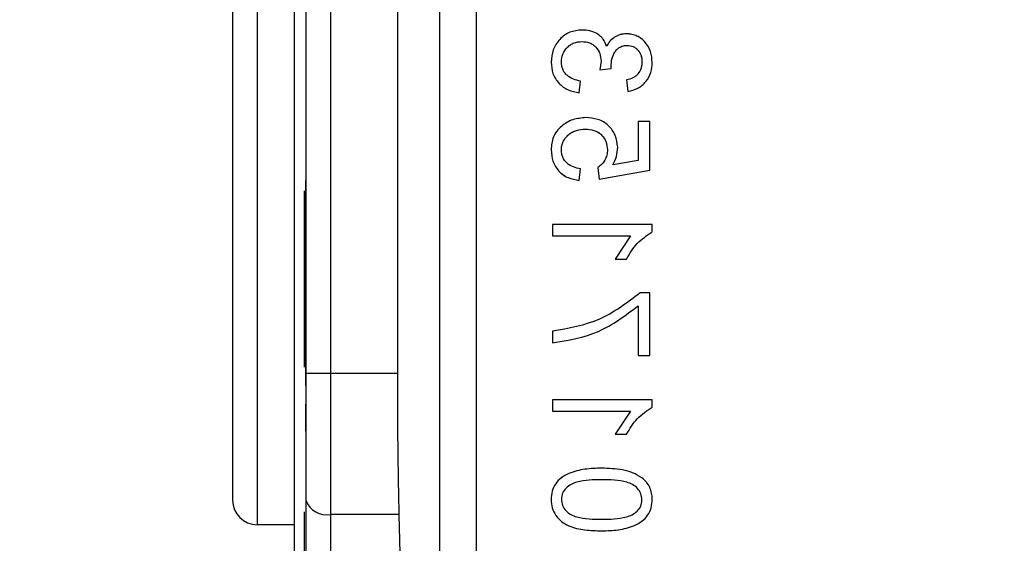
# Model space of a CAD drawing. Header units: inches. Extents: x 144.9 to 238.4, y 214.8 to 247.7.
# Tile 303 of 411: x 207.8328 to 207.9311, y 224.8856 to 224.9379. Entities that reach past the tile are written whole.
import ezdxf

# ---------------------------------------------------------------- set-up
doc = ezdxf.new("R2010")
doc.units = ezdxf.units.IN
doc.header["$LTSCALE"] = 0.25
doc.header["$MEASUREMENT"] = 0
doc.layers.add('ANNOTATIONS', color=1, linetype='Continuous')
doc.layers.add('MOTOR RH', color=7, linetype='Continuous')
doc.styles.add('ARIAL', font='arial.ttf', dxfattribs={"height": 0.09375})
doc.dimstyles.new('STANDARD$0', dxfattribs={"dimtxt": 0.09375, "dimasz": 0.09375, "dimexe": 0.03125, "dimexo": 0.046875, "dimgap": 0.09, "dimtad": 0, "dimtih": 1, "dimtoh": 1, "dimdec": 4, "dimzin": 0, "dimdsep": 46, "dimtxsty": 'ARIAL', "dimcen": 0.09, "dimadec": 0, "dimazin": 0, "dimtfac": 1, "dimtdec": 4, "dimtofl": 0, "dimtmove": 0, "dimatfit": 1, "dimfxl": 1, "dimtolj": 1, "dimtzin": 0, "dimarcsym": 0})

# ---------------------------------------------------------------- blocks, each defined once
blk = doc.blocks.new('*D8')
at = {"layer": 'ANNOTATIONS', "color": 0, "lineweight": -2, "transparency": 16777216}
for p, q in [((207.3533788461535, 223.8493624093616), (207.3533788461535, 225.9990556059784)), ((208.4940038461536, 224.9900478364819), (208.4940038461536, 225.9990556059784)), ((207.4471288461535, 225.9678056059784), (207.6385813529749, 225.9678056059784)), ((208.4002538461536, 225.9678056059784), (208.2088013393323, 225.9678056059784))]:
    blk.add_line(p, q, dxfattribs=at)
at = {"layer": 'ANNOTATIONS', "color": 0, "transparency": 16777216}
for points in [[(207.4471288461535, 225.9834306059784), (207.4471288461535, 225.9521806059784), (207.3533788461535, 225.9678056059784)], [(208.4002538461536, 225.9834306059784), (208.4002538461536, 225.9521806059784), (208.4940038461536, 225.9678056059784)]]:
    blk.add_solid(points, dxfattribs=at)
at = {"layer": 'defpoints', "color": 0, "transparency": 16777216}
for p in [(207.3533788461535, 225.9678056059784), (208.4940038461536, 224.9431728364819), (207.3533788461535, 223.8024874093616)]:
    blk.add_point(p, dxfattribs=at)
at = {"layer": 'ANNOTATIONS', "color": 0, "transparency": 16777216, "insert": (207.9236913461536, 225.9678056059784), "char_height": 0.09375, "attachment_point": 5, "style": 'ARIAL'}
blk.add_mtext('\\A1;18 5/8"', dxfattribs=at)
blk = doc.blocks.new('*D10')
at = {"layer": 'ANNOTATIONS', "color": 0, "lineweight": -2, "transparency": 16777216}
for p, q in [((207.3533788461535, 223.8493624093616), (207.3533788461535, 226.3654182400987)), ((208.8269459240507, 225.1127240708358), (208.8269459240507, 226.3654182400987)), ((207.4471288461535, 226.3341682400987), (207.8858206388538, 226.3341682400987)), ((208.7331959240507, 226.3341682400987), (208.2945041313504, 226.3341682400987))]:
    blk.add_line(p, q, dxfattribs=at)
at = {"layer": 'ANNOTATIONS', "color": 0, "transparency": 16777216}
for points in [[(207.4471288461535, 226.3497932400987), (207.4471288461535, 226.3185432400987), (207.3533788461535, 226.3341682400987)], [(208.7331959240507, 226.3497932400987), (208.7331959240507, 226.3185432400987), (208.8269459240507, 226.3341682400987)]]:
    blk.add_solid(points, dxfattribs=at)
at = {"layer": 'defpoints', "color": 0, "transparency": 16777216}
for p in [(207.3533788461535, 226.3341682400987), (208.8269459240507, 225.0658490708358), (207.3533788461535, 223.8024874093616)]:
    blk.add_point(p, dxfattribs=at)
at = {"layer": 'ANNOTATIONS', "color": 0, "transparency": 16777216, "insert": (208.0901623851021, 226.3341682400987), "char_height": 0.09375, "attachment_point": 5, "style": 'ARIAL'}
blk.add_mtext('\\A1;24""', dxfattribs=at)

msp = doc.modelspace()

# ---------------------------------------------------------------- linework, layer by layer
at = {"layer": 'MOTOR RH'}
for p, q in [((207.8638672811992, 225.2836161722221), (207.8638672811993, 224.6938563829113)), ((207.8602255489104, 225.120230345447), (207.8602255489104, 224.8515295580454)), ((207.8565346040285, 225.0843049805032), (207.8565346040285, 224.8874547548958)), ((207.8614066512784, 225.0691649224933), (207.8614066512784, 224.9025949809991)), ((207.8705617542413, 224.9025949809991), (207.8705617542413, 225.0691649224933)), ((207.8747337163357, 224.9423373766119), (207.8747337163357, 224.862667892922)), ((207.8784224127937, 224.8638974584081), (207.8784224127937, 224.9423373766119)), ((207.8908702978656, 224.9337857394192), (207.8907344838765, 224.9329229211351)), ((207.8907344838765, 224.9329229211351), (207.8918928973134, 224.9330507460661)), ((207.8918928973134, 224.9330507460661), (207.8918789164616, 224.9332484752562)), ((207.888697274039, 224.9306220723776), (207.88882509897, 224.9317724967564)), ((207.8934267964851, 224.9319003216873), (207.8935546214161, 224.9307498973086)), ((207.8957276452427, 224.9277460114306), (207.8945772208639, 224.9277460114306)), ((207.8945772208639, 224.9277460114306), (207.8945772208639, 224.9238473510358)), ((207.8957276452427, 224.9228886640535), (207.8957276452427, 224.9277460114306)), ((207.8945772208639, 224.9238473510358), (207.8920526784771, 224.9233999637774)), ((207.888697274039, 224.9218660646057), (207.88882509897, 224.9230164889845)), ((207.8905387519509, 224.9231443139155), (207.8906845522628, 224.9219938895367)), ((207.8906845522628, 224.9219938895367), (207.8957276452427, 224.9228886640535)), ((207.8612098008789, 224.9208180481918), (207.8612098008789, 224.9031979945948)), ((207.8959832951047, 224.9174561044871), (207.8860129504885, 224.9174561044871)), ((207.8860129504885, 224.9174561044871), (207.8860129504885, 224.9163056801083)), ((207.8959832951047, 224.9167091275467), (207.8959832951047, 224.9174561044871)), ((207.8860129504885, 224.9163056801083), (207.8938102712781, 224.9163056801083)), ((207.8938102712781, 224.9163056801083), (207.8922763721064, 224.9140048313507)), ((207.8922763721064, 224.9140048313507), (207.8934267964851, 224.9140048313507)), ((207.8957276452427, 224.9106174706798), (207.8947869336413, 224.9106174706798)), ((207.8957276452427, 224.904354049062), (207.8957276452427, 224.9106174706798)), ((207.8945772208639, 224.9093392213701), (207.8945772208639, 224.904354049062)), ((207.8860129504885, 224.9067827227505), (207.8860129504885, 224.9056322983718)), ((207.8945772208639, 224.904354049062), (207.8957276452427, 224.904354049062)), ((207.8614066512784, 224.9025949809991), (207.8705617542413, 224.9025949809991)), ((207.8614066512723, 224.896796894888), (207.8614066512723, 224.8994927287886)), ((207.8959832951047, 224.8999440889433), (207.8860129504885, 224.8999440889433)), ((207.8860129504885, 224.8999440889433), (207.8860129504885, 224.8987936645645)), ((207.8959832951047, 224.8991971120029), (207.8959832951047, 224.8999440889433)), ((207.8860129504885, 224.8987936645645), (207.8938102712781, 224.8987936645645)), ((207.8938102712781, 224.8987936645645), (207.8922763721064, 224.896492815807)), ((207.8922763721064, 224.896492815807), (207.8934267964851, 224.896492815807)), ((207.8614066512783, 224.8898927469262), (207.861406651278, 224.8713124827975)), ((207.8612098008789, 224.8887491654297), (207.8612098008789, 224.8719247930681)), ((207.8707171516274, 224.8884813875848), (207.8638672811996, 224.8884813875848)), ((207.8711714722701, 224.8699011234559), (207.8707171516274, 224.8884813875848)), ((207.8602255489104, 224.8874547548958), (207.8565346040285, 224.8874547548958))]:
    msp.add_line(p, q, dxfattribs=at)
for centre, radius, start, end in [((207.8565346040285, 224.889915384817), 0.002460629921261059, 180, 270), ((207.8634545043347, 224.8906124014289), 0.002170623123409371, 199.3624449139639, 280.9624221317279)]:
    msp.add_arc(centre, radius, start, end, dxfattribs=at)
for points, knots in [([(207.8540739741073, 225.0818445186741), (207.8540739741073, 225.0817068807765), (207.8540739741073, 225.0814273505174), (207.8540739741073, 225.0791235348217), (207.8540739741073, 225.0756359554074), (207.8540739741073, 225.0712352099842), (207.8540739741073, 225.0663033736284), (207.8540739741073, 225.0605001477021), (207.8540739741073, 225.0538570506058), (207.8540739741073, 225.0464960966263), (207.8540739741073, 225.0385412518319), (207.8540739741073, 225.0300997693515), (207.8540739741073, 225.0204428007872), (207.8540739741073, 225.0095805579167), (207.8540739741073, 224.9977042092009), (207.8540739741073, 224.9858803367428), (207.8540739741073, 224.9740564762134), (207.8540739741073, 224.9621800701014), (207.8540739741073, 224.9513178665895), (207.8540739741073, 224.941660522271), (207.8540739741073, 224.9332193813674), (207.8540739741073, 224.9252641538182), (207.8540739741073, 224.9179034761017), (207.8540739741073, 224.9112600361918), (207.8540739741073, 224.9054570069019), (207.8540739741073, 224.9005248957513), (207.8540739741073, 224.8961242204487), (207.8540739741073, 224.8926366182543), (207.8540739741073, 224.8903324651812), (207.8540739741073, 224.8900529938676), (207.8540739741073, 224.8899153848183)], [0, 0, 0, 0, 0.03881583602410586, 0.07883149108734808, 0.1199756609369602, 0.1521373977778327, 0.1843034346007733, 0.2171495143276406, 0.2499999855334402, 0.2828460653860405, 0.3156965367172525, 0.3478582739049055, 0.3800243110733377, 0.4211646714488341, 0.4611831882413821, 0.4999999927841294, 0.538812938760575, 0.5788315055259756, 0.6199756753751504, 0.6521374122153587, 0.6843034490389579, 0.7171495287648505, 0.7499999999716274, 0.7828460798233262, 0.8156965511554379, 0.8478582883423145, 0.880024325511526, 0.9211646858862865, 0.9611822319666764, 0.9999999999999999, 0.9999999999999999, 0.9999999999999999, 0.9999999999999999]), ([(207.8889788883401, 224.9368854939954), (207.8885615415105, 224.9368469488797), (207.8879385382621, 224.9367894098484), (207.887207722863, 224.9363740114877), (207.8865917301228, 224.9358207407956), (207.8859988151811, 224.9349193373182), (207.8859230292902, 224.9340864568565), (207.8858851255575, 224.9336698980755)], [0, 0, 0, 0, 0.2496195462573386, 0.3726248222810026, 0.500365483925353, 0.750111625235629, 1, 1, 1, 1]), ([(207.88897888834, 224.9368854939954), (207.8885615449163, 224.9368469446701), (207.8879389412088, 224.9367894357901), (207.8872080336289, 224.9363742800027), (207.88659195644, 224.9358210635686), (207.8859988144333, 224.9349193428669), (207.8859230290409, 224.9340864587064), (207.8858851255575, 224.9336698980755)], [0, 0, 0, 0, 0.2496192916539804, 0.3723885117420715, 0.5003659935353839, 0.7501118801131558, 1, 1, 1, 1]), ([(207.8914135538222, 224.9352397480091), (207.891326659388, 224.9354931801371), (207.8911972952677, 224.9358704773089), (207.8908351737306, 224.9362668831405), (207.8904034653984, 224.9365758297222), (207.8897756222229, 224.9368372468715), (207.8892445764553, 224.9368694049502), (207.8889788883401, 224.9368854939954)], [0, 0, 0, 0, 0.2494385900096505, 0.3713517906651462, 0.4998906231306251, 0.7497897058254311, 1, 1, 1, 1]), ([(207.8914135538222, 224.9352397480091), (207.8913266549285, 224.9354931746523), (207.891197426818, 224.9358700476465), (207.890835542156, 224.9362666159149), (207.890403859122, 224.9365756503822), (207.8897756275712, 224.9368372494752), (207.8892445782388, 224.9368694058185), (207.88897888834, 224.9368854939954)], [0, 0, 0, 0, 0.2494381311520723, 0.3709416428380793, 0.4998915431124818, 0.7497901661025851, 1, 1, 1, 1]), ([(207.8869077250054, 224.9336878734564), (207.8869357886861, 224.9339585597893), (207.8869919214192, 224.9344999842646), (207.8873946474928, 224.9350749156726), (207.8878053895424, 224.9354236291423), (207.8882894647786, 224.9356780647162), (207.8886954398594, 224.9357122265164), (207.8889669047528, 224.9357350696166)], [0, 0, 0, 0, 0.2496099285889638, 0.4992676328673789, 0.6263035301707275, 0.7501189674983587, 1, 1, 1, 1]), ([(207.8869077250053, 224.9336878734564), (207.8869357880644, 224.9339585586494), (207.886991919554, 224.9344999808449), (207.8873943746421, 224.9350745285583), (207.887804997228, 224.9354233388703), (207.8882889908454, 224.9356780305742), (207.8886954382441, 224.9357122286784), (207.8889669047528, 224.9357350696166)], [0, 0, 0, 0, 0.2496101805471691, 0.4992681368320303, 0.6258706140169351, 0.7501187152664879, 1, 1, 1, 1]), ([(207.8889669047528, 224.9357350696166), (207.8892224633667, 224.9357130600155), (207.8896063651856, 224.935679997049), (207.8900610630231, 224.9354380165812), (207.890444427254, 224.9351047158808), (207.8908017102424, 224.9345505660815), (207.8908474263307, 224.9340407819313), (207.8908702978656, 224.9337857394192)], [0, 0, 0, 0, 0.2497884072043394, 0.375233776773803, 0.5005441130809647, 0.7501246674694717, 1, 1, 1, 1]), ([(207.8889669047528, 224.9357350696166), (207.8892224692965, 224.9357130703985), (207.8896059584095, 224.9356800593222), (207.8900606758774, 224.9354382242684), (207.890444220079, 224.935105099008), (207.8908017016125, 224.9345505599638), (207.8908474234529, 224.9340407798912), (207.8908702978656, 224.9337857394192)], [0, 0, 0, 0, 0.2497889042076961, 0.3748224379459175, 0.5005431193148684, 0.750124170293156, 1, 1, 1, 1]), ([(207.8934208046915, 224.9365020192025), (207.8933162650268, 224.9364989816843), (207.8931072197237, 224.9364929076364), (207.8926970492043, 224.9364083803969), (207.8922133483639, 224.9361981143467), (207.8917288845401, 224.9357833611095), (207.8915186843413, 224.9354209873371), (207.8914135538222, 224.9352397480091)], [0, 0, 0, 0, 0.1252564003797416, 0.250472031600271, 0.5001643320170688, 0.7500098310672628, 1, 1, 1, 1]), ([(207.8934208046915, 224.9365020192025), (207.8932117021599, 224.9364876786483), (207.8927936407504, 224.9364590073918), (207.8922117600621, 224.936196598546), (207.8918144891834, 224.9358499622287), (207.8915622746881, 224.9355158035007), (207.8914631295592, 224.9353317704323), (207.8914135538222, 224.9352397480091)], [0, 0, 0, 0, 0.2498940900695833, 0.499616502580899, 0.7494921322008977, 0.8747380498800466, 1, 1, 1, 1]), ([(207.8959832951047, 224.9336778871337), (207.8959542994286, 224.9340335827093), (207.8958963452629, 224.9347445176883), (207.8954236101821, 224.9355315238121), (207.8949172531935, 224.9360281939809), (207.89445953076, 224.9363065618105), (207.89395286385, 224.9364735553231), (207.8935981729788, 224.9364925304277), (207.8934208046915, 224.9365020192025)], [0, 0, 0, 0, 0.2497346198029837, 0.4991489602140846, 0.6271927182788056, 0.7495964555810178, 0.8747820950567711, 0.9999999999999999, 0.9999999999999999, 0.9999999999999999, 0.9999999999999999]), ([(207.8959832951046, 224.9336778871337), (207.8959542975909, 224.9340335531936), (207.8958963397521, 224.9347444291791), (207.8954238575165, 224.9355314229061), (207.8949175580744, 224.9360274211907), (207.8944600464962, 224.9363081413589), (207.8940375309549, 224.9364404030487), (207.8936869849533, 224.9364967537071), (207.89350953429, 224.9365002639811), (207.8934208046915, 224.9365020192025)], [0, 0, 0, 0, 0.2496882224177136, 0.4990562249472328, 0.626771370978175, 0.7494560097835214, 0.8746183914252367, 0.9373061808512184, 0.9999999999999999, 0.9999999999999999, 0.9999999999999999, 0.9999999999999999]), ([(207.8918789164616, 224.9332484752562), (207.891891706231, 224.9334955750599), (207.8919172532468, 224.9339891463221), (207.8921596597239, 224.9345760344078), (207.8924661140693, 224.9349654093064), (207.892762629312, 224.9351921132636), (207.8931079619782, 224.9353303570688), (207.8933550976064, 224.935344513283), (207.8934787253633, 224.9353515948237)], [0, 0, 0, 0, 0.2501354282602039, 0.4996347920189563, 0.6290754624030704, 0.7498435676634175, 0.8748611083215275, 1, 1, 1, 1]), ([(207.8934787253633, 224.9353515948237), (207.8936855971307, 224.9353314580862), (207.8939957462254, 224.9353012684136), (207.8943521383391, 224.9350849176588), (207.8946469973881, 224.9347984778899), (207.8949114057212, 224.9343365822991), (207.8949442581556, 224.9339241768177), (207.8949606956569, 224.9337178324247)], [0, 0, 0, 0, 0.2492677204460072, 0.3737105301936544, 0.4997639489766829, 0.7497101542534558, 1, 1, 1, 1]), ([(207.8934787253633, 224.9353515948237), (207.8936856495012, 224.9353314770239), (207.8939955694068, 224.9353013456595), (207.8943516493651, 224.9350850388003), (207.894647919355, 224.934798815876), (207.8948523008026, 224.9344283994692), (207.8949472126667, 224.9340267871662), (207.8949562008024, 224.9338208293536), (207.8949606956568, 224.9337178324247)], [0, 0, 0, 0, 0.2490772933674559, 0.3730546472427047, 0.499377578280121, 0.7491328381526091, 0.8745444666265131, 1, 1, 1, 1]), ([(207.8858851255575, 224.9336698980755), (207.8859176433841, 224.9332862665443), (207.8859826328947, 224.9325195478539), (207.8865178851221, 224.931682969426), (207.8870857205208, 224.9311739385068), (207.8877509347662, 224.9307825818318), (207.8883177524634, 224.930686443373), (207.888697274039, 224.9306220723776)], [0, 0, 0, 0, 0.2498707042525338, 0.4993868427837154, 0.6266568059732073, 0.7500222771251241, 0.9999999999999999, 0.9999999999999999, 0.9999999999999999, 0.9999999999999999]), ([(207.8858851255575, 224.9336698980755), (207.8859164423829, 224.9332857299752), (207.8859634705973, 224.9327088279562), (207.8863093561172, 224.9320194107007), (207.8866563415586, 224.931557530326), (207.8870859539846, 224.9311740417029), (207.8877502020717, 224.9307827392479), (207.8883176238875, 224.9306864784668), (207.888697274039, 224.9306220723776)], [0, 0, 0, 0, 0.2495756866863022, 0.3747857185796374, 0.4999780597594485, 0.6268265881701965, 0.7503174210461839, 1, 1, 1, 1]), ([(207.88882509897, 224.9317724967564), (207.8885832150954, 224.9318300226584), (207.8881001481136, 224.9319449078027), (207.8875495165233, 224.9322611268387), (207.8872087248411, 224.9326246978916), (207.8869615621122, 224.9330631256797), (207.8869292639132, 224.9334379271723), (207.8869077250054, 224.9336878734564)], [0, 0, 0, 0, 0.2504815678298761, 0.5002374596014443, 0.6260380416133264, 0.7506135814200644, 1, 1, 1, 1]), ([(207.8949606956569, 224.9337178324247), (207.8949567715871, 224.9336085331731), (207.8949489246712, 224.9333899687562), (207.8948519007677, 224.9329638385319), (207.8946492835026, 224.9325652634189), (207.894334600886, 224.9322607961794), (207.8939628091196, 224.932025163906), (207.8936407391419, 224.9319501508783), (207.8934267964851, 224.9319003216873)], [0, 0, 0, 0, 0.1253054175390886, 0.2505717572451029, 0.4999252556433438, 0.6238826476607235, 0.7501550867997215, 1, 1, 1, 1]), ([(207.8935546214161, 224.9307498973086), (207.8938931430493, 224.930836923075), (207.8944046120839, 224.9309684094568), (207.8949922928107, 224.931352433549), (207.8954798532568, 224.9318485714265), (207.895905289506, 224.9326334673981), (207.8959572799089, 224.9333295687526), (207.8959832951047, 224.9336778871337)], [0, 0, 0, 0, 0.2499984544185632, 0.3777202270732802, 0.5005447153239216, 0.7500802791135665, 0.9999999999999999, 0.9999999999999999, 0.9999999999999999, 0.9999999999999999]), ([(207.8935546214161, 224.9307498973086), (207.893893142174, 224.9308369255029), (207.8944042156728, 224.9309683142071), (207.8949919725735, 224.9313521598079), (207.8954796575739, 224.931848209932), (207.8959052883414, 224.9326334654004), (207.8959572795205, 224.9333295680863), (207.8959832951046, 224.9336778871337)], [0, 0, 0, 0, 0.2499983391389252, 0.3774289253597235, 0.5005449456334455, 0.7500803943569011, 1, 1, 1, 1]), ([(207.8893643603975, 224.9281294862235), (207.8889203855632, 224.9280918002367), (207.8880329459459, 224.9280164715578), (207.8870466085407, 224.9274286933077), (207.8864362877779, 224.9267876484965), (207.8859830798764, 224.9260120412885), (207.8859244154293, 224.9253459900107), (207.8858851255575, 224.9248999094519)], [0, 0, 0, 0, 0.2500086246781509, 0.499730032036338, 0.6273504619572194, 0.7504220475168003, 1, 1, 1, 1]), ([(207.8893643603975, 224.9281294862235), (207.8889203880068, 224.9280917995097), (207.888032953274, 224.9280164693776), (207.8870469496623, 224.9274289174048), (207.8864365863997, 224.9267879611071), (207.8859830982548, 224.9260124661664), (207.8859244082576, 224.92534599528), (207.8858851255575, 224.9248999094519)], [0, 0, 0, 0, 0.2500089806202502, 0.4997307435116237, 0.6271195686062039, 0.7504216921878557, 1, 1, 1, 1]), ([(207.8925320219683, 224.925185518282), (207.8924858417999, 224.925589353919), (207.8923934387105, 224.9263973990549), (207.8917586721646, 224.9272309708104), (207.8911192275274, 224.9277184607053), (207.8903780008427, 224.9280575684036), (207.8897690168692, 224.9281007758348), (207.8893643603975, 224.9281294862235)], [0, 0, 0, 0, 0.249427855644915, 0.4990866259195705, 0.6235404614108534, 0.7498509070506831, 1, 1, 1, 1]), ([(207.8869077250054, 224.9248839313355), (207.8869161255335, 224.9250327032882), (207.8869329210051, 224.925330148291), (207.8870839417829, 224.925756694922), (207.8873265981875, 224.9261330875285), (207.8876324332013, 224.9264563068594), (207.8880034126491, 224.9267067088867), (207.8885590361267, 224.926931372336), (207.8890102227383, 224.9269600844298), (207.8893084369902, 224.9269790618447)], [0, 0, 0, 0, 0.1250566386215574, 0.2500301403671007, 0.3758695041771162, 0.5002163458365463, 0.6222866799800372, 0.7503483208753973, 0.9999999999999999, 0.9999999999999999, 0.9999999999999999, 0.9999999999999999]), ([(207.8869077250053, 224.9248839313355), (207.8869161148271, 224.9250327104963), (207.8869328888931, 224.9253301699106), (207.8870839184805, 224.9257561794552), (207.887325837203, 224.9261330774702), (207.8876318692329, 224.9264556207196), (207.8880029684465, 224.9267065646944), (207.8885586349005, 224.9269313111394), (207.8890102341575, 224.9269600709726), (207.8893084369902, 224.9269790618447)], [0, 0, 0, 0, 0.1250540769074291, 0.2500250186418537, 0.3754838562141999, 0.5002253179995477, 0.6219344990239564, 0.7503534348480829, 1, 1, 1, 1]), ([(207.8893084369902, 224.9269790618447), (207.8895942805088, 224.9269610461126), (207.890024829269, 224.9269339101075), (207.8905508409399, 224.9267034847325), (207.8908957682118, 224.9264470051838), (207.8911691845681, 224.9261190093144), (207.8914475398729, 224.9256161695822), (207.8914846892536, 224.9251861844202), (207.8915094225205, 224.9248999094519)], [0, 0, 0, 0, 0.2499038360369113, 0.3764149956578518, 0.500270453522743, 0.6254462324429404, 0.7506300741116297, 1, 1, 1, 1]), ([(207.8893084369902, 224.9269790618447), (207.8895942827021, 224.9269610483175), (207.8900243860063, 224.9269339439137), (207.8905504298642, 224.9267037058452), (207.8908954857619, 224.926447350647), (207.8911691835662, 224.9261190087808), (207.891447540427, 224.9256161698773), (207.891484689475, 224.9251861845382), (207.8915094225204, 224.9248999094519)], [0, 0, 0, 0, 0.2499039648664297, 0.3760228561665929, 0.5002701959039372, 0.6254460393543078, 0.7506299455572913, 1, 1, 1, 1]), ([(207.8858851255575, 224.9248999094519), (207.8859167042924, 224.9245161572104), (207.8859798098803, 224.9237492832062), (207.8865061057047, 224.9229129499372), (207.8870728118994, 224.9224011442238), (207.8877450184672, 224.9220196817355), (207.8883174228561, 224.9219273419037), (207.888697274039, 224.9218660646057)], [0, 0, 0, 0, 0.2498731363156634, 0.4993357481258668, 0.6233106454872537, 0.7500265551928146, 1, 1, 1, 1]), ([(207.8858851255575, 224.9248999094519), (207.8859168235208, 224.9245162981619), (207.8859801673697, 224.9237497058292), (207.8865056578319, 224.9229105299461), (207.8870756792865, 224.9224028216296), (207.8877454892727, 224.9220180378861), (207.8883170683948, 224.9219267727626), (207.888697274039, 224.9218660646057)], [0, 0, 0, 0, 0.2498945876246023, 0.4993786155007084, 0.6241721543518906, 0.750005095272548, 0.9999999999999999, 0.9999999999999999, 0.9999999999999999, 0.9999999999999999]), ([(207.88882509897, 224.9230164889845), (207.8885835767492, 224.9230640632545), (207.8881013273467, 224.9231590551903), (207.8874573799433, 224.923539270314), (207.8869936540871, 224.9241466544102), (207.8869363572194, 224.9246382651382), (207.8869077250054, 224.9248839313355)], [0, 0, 0, 0, 0.2507854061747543, 0.5007452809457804, 0.7505139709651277, 1, 1, 1, 1]), ([(207.8915094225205, 224.9248999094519), (207.8915064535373, 224.9248124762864), (207.8915005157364, 224.9246376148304), (207.891435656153, 224.9242931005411), (207.8912746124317, 224.9238840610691), (207.8909689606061, 224.9234478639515), (207.8906821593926, 224.9232455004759), (207.8905387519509, 224.9231443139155)], [0, 0, 0, 0, 0.1251995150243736, 0.2503920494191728, 0.5003008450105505, 0.7501385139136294, 1, 1, 1, 1]), ([(207.8920526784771, 224.9233999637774), (207.8921917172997, 224.9236817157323), (207.8924697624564, 224.9242451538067), (207.8925112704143, 224.9248720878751), (207.8925320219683, 224.925185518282)], [0, 0, 0, 0, 0.5000584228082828, 0.9999999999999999, 0.9999999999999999, 0.9999999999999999, 0.9999999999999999]), ([(207.8614066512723, 224.9013560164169), (207.8614066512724, 224.9037812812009), (207.8614066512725, 224.9102199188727), (207.8614066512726, 224.9173738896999), (207.8614066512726, 224.9218331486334)], [0, 0, 0, 0, 0.3766735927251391, 1, 1, 1, 1]), ([(207.8934267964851, 224.9140048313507), (207.8937476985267, 224.9145550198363), (207.8943894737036, 224.9156553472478), (207.8954520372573, 224.9163578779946), (207.8959832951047, 224.9167091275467)], [0, 0, 0, 0, 0.5000225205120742, 1, 1, 1, 1]), ([(207.8947869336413, 224.9106174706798), (207.893477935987, 224.909627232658), (207.8908601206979, 224.9076468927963), (207.8876285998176, 224.9070707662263), (207.8860129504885, 224.9067827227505)], [0, 0, 0, 0, 0.5000343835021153, 1, 1, 1, 1]), ([(207.8860129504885, 224.9056322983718), (207.8875936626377, 224.9058937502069), (207.8907567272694, 224.9064169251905), (207.8933032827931, 224.9083647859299), (207.8945772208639, 224.9093392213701)], [0, 0, 0, 0, 0.4997407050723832, 0.9999999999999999, 0.9999999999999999, 0.9999999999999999, 0.9999999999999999]), ([(207.8707171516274, 224.8884813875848), (207.8706722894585, 224.8906622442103), (207.8705825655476, 224.8950239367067), (207.8705686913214, 224.9000713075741), (207.8705617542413, 224.9025949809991)], [0, 0, 0, 0, 0.5000023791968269, 1, 1, 1, 1]), ([(207.8934267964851, 224.896492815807), (207.8937476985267, 224.8970430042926), (207.8943894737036, 224.8981433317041), (207.8954520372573, 224.8988458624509), (207.8959832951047, 224.8991971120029)], [0, 0, 0, 0, 0.5000225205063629, 1, 1, 1, 1]), ([(207.890930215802, 224.8931054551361), (207.890372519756, 224.8930883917), (207.8892582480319, 224.8930542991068), (207.887871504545, 224.8927190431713), (207.8868895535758, 224.8921714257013), (207.8862979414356, 224.8915661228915), (207.8859380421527, 224.8908042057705), (207.8859027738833, 224.890245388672), (207.8858851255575, 224.889965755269)], [0, 0, 0, 0, 0.250398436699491, 0.5002938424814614, 0.6314642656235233, 0.7502375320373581, 0.8750182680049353, 1, 1, 1, 1]), ([(207.890930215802, 224.8931054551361), (207.8903725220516, 224.8930883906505), (207.8892582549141, 224.8930542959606), (207.8878719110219, 224.8927191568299), (207.8868899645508, 224.8921716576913), (207.8862981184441, 224.891566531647), (207.8859380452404, 224.8908042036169), (207.8859027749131, 224.8902453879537), (207.8858851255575, 224.889965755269)], [0, 0, 0, 0, 0.2503988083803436, 0.5002945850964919, 0.6312700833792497, 0.7502371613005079, 0.8750180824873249, 1, 1, 1, 1]), ([(207.8949447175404, 224.8921467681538), (207.8946457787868, 224.8923296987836), (207.8940473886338, 224.8926958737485), (207.8926769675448, 224.8930389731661), (207.8916288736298, 224.8930788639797), (207.890930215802, 224.8931054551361)], [0, 0, 0, 0, 0.2497171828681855, 0.4998626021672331, 0.9999999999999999, 0.9999999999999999, 0.9999999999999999, 0.9999999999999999]), ([(207.8909342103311, 224.8919550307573), (207.8900992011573, 224.8919428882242), (207.8890551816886, 224.8919277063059), (207.8878682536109, 224.8915155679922), (207.8873713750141, 224.8911350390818), (207.886977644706, 224.890627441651), (207.8869310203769, 224.8902101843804), (207.8869077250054, 224.8900017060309)], [0, 0, 0, 0, 0.5003062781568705, 0.6255374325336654, 0.7506278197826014, 0.8754037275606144, 1, 1, 1, 1]), ([(207.8949606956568, 224.8899278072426), (207.8949408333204, 224.8901391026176), (207.894901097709, 224.8905618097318), (207.8945374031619, 224.891100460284), (207.8940411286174, 224.8915007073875), (207.8928420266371, 224.8919322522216), (207.8917820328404, 224.8919449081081), (207.8909342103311, 224.8919550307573)], [0, 0, 0, 0, 0.124736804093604, 0.2495423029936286, 0.3745457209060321, 0.4997383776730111, 1, 1, 1, 1]), ([(207.8959832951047, 224.8899817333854), (207.8959808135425, 224.8900857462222), (207.8959758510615, 224.8902937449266), (207.8959136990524, 224.8907053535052), (207.8957562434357, 224.8912041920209), (207.895418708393, 224.891739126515), (207.8951027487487, 224.8920108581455), (207.8949447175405, 224.8921467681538)], [0, 0, 0, 0, 0.1251923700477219, 0.2503522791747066, 0.5002185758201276, 0.7500280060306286, 1, 1, 1, 1]), ([(207.8858851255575, 224.889965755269), (207.8859053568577, 224.8896863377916), (207.8859458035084, 224.8891277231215), (207.8863328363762, 224.8883665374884), (207.8869102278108, 224.8877531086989), (207.8878774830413, 224.8871793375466), (207.8892632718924, 224.8868894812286), (207.8903741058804, 224.8868578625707), (207.890930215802, 224.8868420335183)], [0, 0, 0, 0, 0.1249404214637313, 0.2497823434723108, 0.3747611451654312, 0.4997013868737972, 0.7495386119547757, 1, 1, 1, 1]), ([(207.8869077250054, 224.8900017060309), (207.8869284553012, 224.8897911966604), (207.8869699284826, 224.8893700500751), (207.8873414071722, 224.8888389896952), (207.8878392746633, 224.8884462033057), (207.8890330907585, 224.8880154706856), (207.89008934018, 224.888002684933), (207.8909342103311, 224.8879924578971)], [0, 0, 0, 0, 0.1246980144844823, 0.2494717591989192, 0.3745070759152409, 0.4996822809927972, 1, 1, 1, 1]), ([(207.890930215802, 224.8868420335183), (207.8914885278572, 224.8868586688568), (207.8926039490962, 224.8868919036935), (207.8939934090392, 224.88722699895), (207.8949754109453, 224.8877763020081), (207.8955701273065, 224.8883798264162), (207.8959293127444, 224.8891425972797), (207.8959652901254, 224.8897018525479), (207.8959832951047, 224.8899817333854)], [0, 0, 0, 0, 0.2504113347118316, 0.5002831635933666, 0.6317661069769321, 0.7502381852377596, 0.8750060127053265, 0.9999999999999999, 0.9999999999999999, 0.9999999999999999, 0.9999999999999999]), ([(207.890930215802, 224.8868420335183), (207.891488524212, 224.8868586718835), (207.8926039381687, 224.886891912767), (207.8939929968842, 224.8872268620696), (207.8949749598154, 224.8877760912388), (207.8955699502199, 224.8883793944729), (207.8959293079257, 224.8891426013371), (207.8959652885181, 224.8897018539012), (207.8959832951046, 224.8899817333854)], [0, 0, 0, 0, 0.2504119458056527, 0.5002843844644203, 0.6315643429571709, 0.7502375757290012, 0.8750057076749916, 1, 1, 1, 1]), ([(207.8909342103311, 224.8879924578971), (207.8917676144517, 224.8880030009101), (207.8928096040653, 224.8880161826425), (207.8939914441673, 224.8884289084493), (207.8944932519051, 224.8887993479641), (207.8948879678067, 224.8893045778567), (207.8949364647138, 224.8897201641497), (207.8949606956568, 224.8899278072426)], [0, 0, 0, 0, 0.5003899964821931, 0.6256282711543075, 0.7507134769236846, 0.8754467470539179, 1, 1, 1, 1])]:
    msp.add_open_spline(points, degree=3, knots=knots, dxfattribs=at)
msp.add_open_spline([(207.8614066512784, 224.9025949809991), (207.8614066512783, 224.9003238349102), (207.8614066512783, 224.8957815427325), (207.8614066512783, 224.8918556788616), (207.8614066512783, 224.8898927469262)], degree=3, dxfattribs=at)

# ---------------------------------------------------------------- dimensions: what is measured, and where the dimension line sits
at = {"layer": 'ANNOTATIONS'}
for base, p1, text, picture, middle in [((207.3533788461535, 226.3341682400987), (208.8269459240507, 225.0658490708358), '24""', '*D10', (208.0901623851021, 226.3341682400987)), ((207.3533788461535, 225.9678056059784), (208.4940038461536, 224.9431728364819), '18 5/8"', '*D8', (207.9236913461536, 225.9678056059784))]:
    dim = msp.add_linear_dim(base=base, p1=p1, p2=(207.3533788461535, 223.8024874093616), text=text, dimstyle='STANDARD$0', dxfattribs=at)
    dim.commit()
    dim.dimension.update_dxf_attribs({"geometry": picture, "text_midpoint": middle, "dimtype": 160})

doc.saveas('drawing.dxf')
